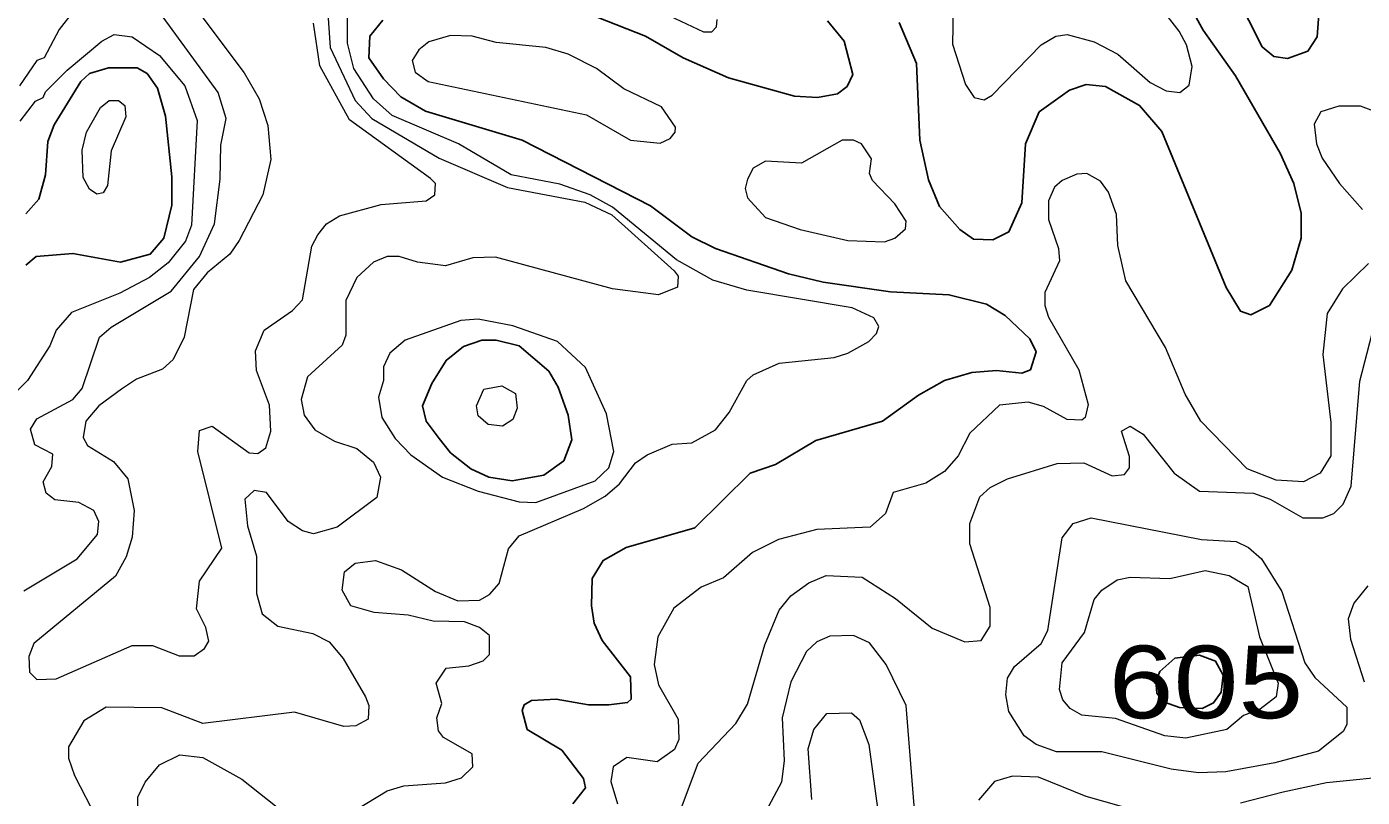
# Model space of a CAD drawing. Extents: x 577 to 602.9, y 7483.8 to 7511.6.
# Drawn here: x 591.249 to 592.72, y 7503.836 to 7504.685 of the extents above; entities that cross this region are included whole.
import ezdxf
from ezdxf.enums import TextEntityAlignment as Align

# ---------------------------------------------------------------- set-up
doc = ezdxf.new("R2010")
doc.units = 0
doc.header["$LTSCALE"] = 0.032
doc.layers.add('1', color=7, linetype='Continuous', lineweight=25)
doc.layers.add('2', color=7, linetype='Continuous', lineweight=13)
doc.layers.add('61', color=7, linetype='Continuous')

msp = doc.modelspace()

# ---------------------------------------------------------------- linework, layer by layer
at = {"layer": '1'}
for points in [[(592.6724, 7504.7088), (592.67, 7504.6738), (592.6597, 7504.6579), (592.6374, 7504.65), (592.6223, 7504.6523), (592.6096, 7504.6627), (592.565, 7504.7509)], [(592.5253, 7504.716), (592.5444, 7504.681), (592.5801, 7504.6309), (592.6294, 7504.5458), (592.6445, 7504.5124), (592.6525, 7504.4798), (592.6525, 7504.452), (592.6422, 7504.417), (592.6175, 7504.378), (592.5968, 7504.3677), (592.5857, 7504.3717), (592.5698, 7504.3979), (592.499, 7504.5696), (592.4744, 7504.5983), (592.437, 7504.619), (592.4155, 7504.6213), (592.3972, 7504.615), (592.3639, 7504.5911), (592.3487, 7504.5561), (592.3448, 7504.4909), (592.3305, 7504.4591), (592.313, 7504.4504), (592.2915, 7504.4512), (592.2764, 7504.4615), (592.2541, 7504.487), (592.2422, 7504.5164), (592.2326, 7504.5601), (592.2287, 7504.6444), (592.2096, 7504.6897)], [(591.641, 7504.6921), (591.6267, 7504.6746), (591.6259, 7504.6508), (591.6418, 7504.6277), (591.6609, 7504.6078), (591.688, 7504.5919), (591.7945, 7504.5601), (591.936, 7504.4877), (591.9814, 7504.4536), (592.0076, 7504.4408), (592.0879, 7504.413), (592.1261, 7504.4035), (592.2, 7504.3931), (592.2645, 7504.3899), (592.3058, 7504.3796), (592.3265, 7504.3669), (592.3535, 7504.3414), (592.3607, 7504.3271), (592.3543, 7504.3072), (592.3448, 7504.3033), (592.3169, 7504.3064), (592.2899, 7504.3041), (592.2597, 7504.2953), (592.2311, 7504.2794), (592.1913, 7504.2508), (592.1181, 7504.2293), (592.0736, 7504.2031), (592.0458, 7504.1935), (591.9846, 7504.1331), (591.909, 7504.1116), (591.8836, 7504.0973), (591.8716, 7504.0774), (591.8708, 7504.0472), (591.874, 7504.0281), (591.8828, 7504.0091), (591.9138, 7503.9693), (591.9146, 7503.9446), (591.9106, 7503.9407), (591.8899, 7503.9383), (591.8677, 7503.9383), (591.8319, 7503.9446), (591.8048, 7503.9431), (591.7969, 7503.9383), (591.7945, 7503.9319), (591.8001, 7503.9112), (591.8382, 7503.8882), (591.8621, 7503.8572), (591.8645, 7503.8468), (591.8502, 7503.8293)], [(592.1309, 7504.6913), (592.1492, 7504.669), (592.1587, 7504.6325), (592.1523, 7504.619), (592.142, 7504.611), (592.1197, 7504.607), (592.0943, 7504.6086), (592.0219, 7504.6285), (591.9718, 7504.6508), (591.9305, 7504.6746), (591.8772, 7504.6953)], [(591.3087, 7504.6245), (591.3182, 7504.6333), (591.3389, 7504.6396), (591.3707, 7504.6396), (591.3818, 7504.6333), (591.3929, 7504.6174), (591.4017, 7504.5863), (591.4088, 7504.5196), (591.4088, 7504.4885), (591.4001, 7504.452), (591.385, 7504.4345), (591.3524, 7504.4257), (591.2999, 7504.4353), (591.2594, 7504.4321), (591.2482, 7504.4225)], [(591.2482, 7504.479), (591.2625, 7504.4949), (591.2697, 7504.5219), (591.2721, 7504.5585), (591.2792, 7504.5768), (591.3087, 7504.6245)]]:
    msp.add_lwpolyline(points, dxfattribs=at)
for points in [[(591.7031, 7504.2314), (591.7158, 7504.2158), (591.738, 7504.1983), (591.7579, 7504.1888), (591.7834, 7504.1848), (591.8184, 7504.1911), (591.8406, 7504.207), (591.8494, 7504.2301), (591.8454, 7504.2571), (591.8343, 7504.2882), (591.8239, 7504.3057), (591.7913, 7504.3335), (591.7659, 7504.3398), (591.75, 7504.3398), (591.7301, 7504.3327), (591.711, 7504.3176), (591.6951, 7504.2921), (591.6848, 7504.2675), (591.6887, 7504.2508)], [(592.4924, 7503.9644), (592.4935, 7503.9511), (592.5008, 7503.9417), (592.5185, 7503.9354), (592.5435, 7503.9344), (592.556, 7503.9406), (592.5644, 7503.9521), (592.5664, 7503.9709), (592.5581, 7503.9865), (592.5404, 7503.9928), (592.5133, 7503.9896), (592.4966, 7503.975)]]:
    msp.add_lwpolyline(points, close=True, dxfattribs=at)
at = {"layer": '2'}
for points in [[(592.27, 7504.7446), (592.2684, 7504.6659), (592.2827, 7504.6213), (592.2923, 7504.607), (592.3034, 7504.6046), (592.3122, 7504.6094), (592.3662, 7504.6651), (592.3821, 7504.6746), (592.3949, 7504.6762), (592.4243, 7504.6683), (592.4505, 7504.6547), (592.4863, 7504.6237), (592.5038, 7504.6142), (592.5189, 7504.6126), (592.5292, 7504.6205), (592.5324, 7504.6412), (592.5261, 7504.6651), (592.5181, 7504.6802), (592.4792, 7504.7303)], [(591.579, 7504.7215), (591.583, 7504.6619), (591.6108, 7504.6038), (591.6291, 7504.584), (591.7031, 7504.5402), (591.7784, 7504.508), (591.8637, 7504.4918), (591.8933, 7504.478), (591.9619, 7504.4162), (591.9663, 7504.4102), (591.9655, 7504.3982), (591.9448, 7504.3899), (591.8939, 7504.3963), (591.7651, 7504.4313), (591.7404, 7504.4305), (591.7102, 7504.4217), (591.6792, 7504.4257), (591.6593, 7504.4321), (591.6458, 7504.4321), (591.6307, 7504.4257), (591.6124, 7504.409), (591.6005, 7504.3836), (591.6005, 7504.3454), (591.5965, 7504.3343), (591.5583, 7504.2993), (591.5512, 7504.2746), (591.5544, 7504.2571), (591.5663, 7504.2412), (591.5878, 7504.2285), (591.6124, 7504.2206), (591.6307, 7504.2055), (591.6387, 7504.1888), (591.6347, 7504.1665), (591.5909, 7504.1339), (591.5647, 7504.1267), (591.5528, 7504.1299), (591.5369, 7504.1403), (591.513, 7504.1721), (591.4995, 7504.1744), (591.4892, 7504.1649), (591.4923, 7504.1355), (591.5019, 7504.1021), (591.5019, 7504.0607), (591.5082, 7504.0385), (591.5257, 7504.025), (591.5639, 7504.017), (591.5822, 7504.0075), (591.5973, 7503.9892), (591.622, 7503.947), (591.6259, 7503.9375), (591.6251, 7503.9224), (591.6116, 7503.9152), (591.5981, 7503.9144), (591.544, 7503.9303), (591.443, 7503.9176), (591.3977, 7503.9351), (591.3365, 7503.9359), (591.3118, 7503.9208), (591.2951, 7503.8922), (591.2951, 7503.8794), (591.3015, 7503.8604), (591.3261, 7503.8126)], [(591.4343, 7504.7064), (591.4884, 7504.6341), (591.5051, 7504.6054), (591.5146, 7504.576), (591.5178, 7504.5386), (591.509, 7504.4997), (591.4828, 7504.4496), (591.4725, 7504.4345), (591.4478, 7504.4138), (591.4327, 7504.3955), (591.4224, 7504.343), (591.4104, 7504.3184), (591.3985, 7504.308), (591.3699, 7504.2969), (591.3532, 7504.2858)], [(591.7277, 7503.858), (591.7404, 7503.8699), (591.7396, 7503.8842), (591.7078, 7503.9025), (591.7023, 7503.9097), (591.7007, 7503.924), (591.7062, 7503.9399), (591.6999, 7503.9621), (591.711, 7503.9788), (591.7357, 7503.9812), (591.7516, 7503.9868), (591.7587, 7503.9939), (591.7587, 7504.0146), (591.7476, 7504.0234), (591.7309, 7504.0297), (591.6967, 7504.0305), (591.6689, 7504.0369), (591.6315, 7504.0401), (591.606, 7504.0472), (591.5965, 7504.0647), (591.5989, 7504.0846), (591.6108, 7504.0941), (591.6331, 7504.0973), (591.6617, 7504.087), (591.6991, 7504.0631), (591.7237, 7504.0528), (591.7476, 7504.0536), (591.7587, 7504.0599), (591.7691, 7504.0719), (591.7794, 7504.11), (591.7913, 7504.1244), (591.8621, 7504.1546), (591.886, 7504.1681), (591.9019, 7504.1816), (591.9193, 7504.2047), (591.9321, 7504.2134), (591.9599, 7504.2253), (591.9814, 7504.2269), (592.0076, 7504.2412), (592.0227, 7504.2603), (592.0418, 7504.2953), (592.049, 7504.3017), (592.0776, 7504.3144), (592.138, 7504.3208), (592.1531, 7504.3255), (592.1762, 7504.3383), (592.1849, 7504.347), (592.1873, 7504.355), (592.1818, 7504.3645), (592.1579, 7504.3756), (592.0418, 7504.3947), (592.0044, 7504.4058), (591.9647, 7504.4281), (591.8939, 7504.4862), (591.8693, 7504.4997), (591.8359, 7504.5116), (591.7826, 7504.5219), (591.7245, 7504.5561), (591.6514, 7504.5871), (591.6307, 7504.6054), (591.6092, 7504.6388), (591.6021, 7504.6667), (591.6021, 7504.7112)], [(591.2991, 7504.7001), (591.2848, 7504.6818), (591.2681, 7504.6508), (591.2601, 7504.6476), (591.2411, 7504.6197)], [(591.2458, 7504.0639), (591.3047, 7504.0989), (591.3269, 7504.1259), (591.3285, 7504.1403), (591.323, 7504.1522), (591.3063, 7504.1609), (591.28, 7504.1641), (591.2705, 7504.1713), (591.2673, 7504.184), (591.2768, 7504.2007), (591.2776, 7504.2142), (591.2578, 7504.2245), (591.253, 7504.242), (591.2601, 7504.2532), (591.2999, 7504.2746), (591.3102, 7504.2866), (591.3293, 7504.343), (591.3421, 7504.3542), (591.408, 7504.3939), (591.4391, 7504.4321), (591.4558, 7504.4679), (591.4621, 7504.5172), (591.4629, 7504.5545), (591.4685, 7504.584), (591.4597, 7504.6126), (591.3993, 7504.6953)], [(591.3532, 7504.2858), (591.3285, 7504.2675), (591.3142, 7504.2508), (591.311, 7504.2325), (591.3158, 7504.2237), (591.3444, 7504.2063), (591.3603, 7504.1872), (591.3675, 7504.1522), (591.3651, 7504.1228), (591.3587, 7504.1013), (591.3468, 7504.0798), (591.257, 7504.0059), (591.2514, 7503.9916), (591.2522, 7503.9741), (591.2601, 7503.9661), (591.2816, 7503.9669), (591.3651, 7504.0035), (591.3874, 7504.0035), (591.4168, 7503.9924), (591.4335, 7503.9924), (591.4446, 7504.0003), (591.4494, 7504.0083), (591.4462, 7504.0234), (591.4359, 7504.044), (591.4391, 7504.0743), (591.4637, 7504.1108), (591.4375, 7504.2174), (591.4391, 7504.2404), (591.4534, 7504.2452), (591.4939, 7504.2158), (591.5035, 7504.215), (591.5122, 7504.2214), (591.5178, 7504.2397), (591.5162, 7504.2683), (591.5019, 7504.3064), (591.5011, 7504.3279), (591.5106, 7504.351), (591.5416, 7504.3724), (591.5528, 7504.3844), (591.5631, 7504.4432), (591.5695, 7504.4559), (591.579, 7504.4679), (591.5933, 7504.4766), (591.6394, 7504.4893), (591.6887, 7504.4933), (591.6983, 7504.4997), (591.6991, 7504.5124), (591.6935, 7504.518), (591.6045, 7504.5824), (591.5719, 7504.642), (591.5647, 7504.6889)], [(591.9567, 7504.6969), (591.9941, 7504.6794), (592.0036, 7504.6794), (592.0084, 7504.6849), (592.0092, 7504.6929)], [(591.2419, 7504.5808), (591.2586, 7504.603), (591.2673, 7504.607), (591.2697, 7504.6134), (591.2935, 7504.6372), (591.3317, 7504.669), (591.3452, 7504.6762), (591.3651, 7504.6738), (591.3953, 7504.6531), (591.4232, 7504.6197), (591.4367, 7504.5816), (591.4303, 7504.4663), (591.424, 7504.4488), (591.4049, 7504.4249), (591.3842, 7504.409), (591.3516, 7504.3915), (591.2983, 7504.3701), (591.2816, 7504.351), (591.2745, 7504.3335), (591.2498, 7504.2953), (591.218, 7504.2635)], [(592.7432, 7504.5879), (592.7177, 7504.5975), (592.6938, 7504.5975), (592.674, 7504.5911), (592.6668, 7504.5776), (592.6692, 7504.5561), (592.6756, 7504.5402), (592.6946, 7504.5124), (592.7201, 7504.4838)], [(592.7265, 7504.4241), (592.6978, 7504.3963), (592.6811, 7504.3693), (592.6764, 7504.3239), (592.6851, 7504.2492), (592.6851, 7504.2126), (592.6732, 7504.1935), (592.6549, 7504.184), (592.6247, 7504.1856), (592.5929, 7504.1983), (592.542, 7504.2508), (592.5245, 7504.2802), (592.503, 7504.3319), (592.4593, 7504.405), (592.4505, 7504.444), (592.4489, 7504.4782), (592.4402, 7504.5029), (592.4314, 7504.5148), (592.4163, 7504.5235), (592.4052, 7504.5227), (592.3893, 7504.5156), (592.3806, 7504.5084), (592.3742, 7504.4933), (592.3742, 7504.4726), (592.3853, 7504.4408), (592.3861, 7504.4273), (592.3702, 7504.3923), (592.3702, 7504.378), (592.3742, 7504.3653), (592.4076, 7504.3072), (592.4179, 7504.2691), (592.4147, 7504.2548), (592.4108, 7504.2516), (592.3949, 7504.2524), (592.3686, 7504.2667), (592.3519, 7504.2715), (592.3201, 7504.2683), (592.2875, 7504.2373), (592.2748, 7504.2126), (592.2597, 7504.1951), (592.239, 7504.1824), (592.2032, 7504.1721), (592.1945, 7504.149), (592.1778, 7504.1339), (592.1189, 7504.1315), (592.0768, 7504.1204), (592.0482, 7504.1061), (592.0164, 7504.0782), (591.9917, 7504.0679), (591.9615, 7504.0448), (591.944, 7504.013), (591.94, 7503.9828), (591.9448, 7503.9605), (591.9663, 7503.9224), (591.9671, 7503.9001), (591.9623, 7503.889), (591.9432, 7503.8755), (591.9098, 7503.8802), (591.8947, 7503.8699), (591.8923, 7503.854), (591.8995, 7503.8293)], [(591.9527, 7503.7792), (591.9885, 7503.8739), (592.0299, 7503.9176), (592.0426, 7503.9391), (592.0617, 7504.0043), (592.0776, 7504.0424), (592.0903, 7504.0584), (592.1102, 7504.0727), (592.1293, 7504.0806), (592.169, 7504.079), (592.2056, 7504.0552), (592.2462, 7504.0226), (592.2819, 7504.0075), (592.3002, 7504.0091), (592.3098, 7504.025), (592.3098, 7504.0456), (592.2875, 7504.1156), (592.2875, 7504.1379), (592.2986, 7504.1673), (592.3098, 7504.1776), (592.3289, 7504.1872), (592.3837, 7504.2039), (592.4132, 7504.2047), (592.4442, 7504.1904), (592.4577, 7504.1919), (592.4632, 7504.1991), (592.4632, 7504.2118), (592.4545, 7504.2397), (592.464, 7504.2452), (592.4784, 7504.2365), (592.5125, 7504.1935), (592.5404, 7504.1737), (592.6, 7504.1713), (592.6183, 7504.1649), (592.6541, 7504.1442), (592.6764, 7504.1442), (592.6883, 7504.149), (592.6986, 7504.1593), (592.7074, 7504.1792), (592.7169, 7504.2945), (592.736, 7504.3685)], [(592.7257, 7504.0695), (592.7105, 7504.0504), (592.7042, 7504.0329), (592.7066, 7504.0106), (592.7217, 7503.9637)], [(592.2271, 7503.8182), (592.2175, 7503.9375), (592.1953, 7503.9828), (592.177, 7504.0067), (592.1595, 7504.0146), (592.1333, 7504.0138), (592.1189, 7504.0075), (592.1078, 7503.9971), (592.0903, 7503.9637), (592.0808, 7503.924), (592.0832, 7503.8771), (592.08, 7503.8532), (592.0633, 7503.8214)], [(592.1134, 7503.8341), (592.1094, 7503.8898), (592.1158, 7503.9112), (592.1301, 7503.9287), (592.1571, 7503.9295), (592.1659, 7503.9216), (592.1762, 7503.8945), (592.1857, 7503.8246)], [(591.3715, 7503.784), (591.3715, 7503.8365), (591.3794, 7503.8532), (591.3953, 7503.8723), (591.4176, 7503.8834), (591.443, 7503.8802), (591.486, 7503.8564), (591.5424, 7503.8118)], [(591.5909, 7503.8103), (591.6458, 7503.8437), (591.6641, 7503.8492), (591.7102, 7503.8524), (591.7277, 7503.858)], [(592.4545, 7503.8262), (592.4155, 7503.8373), (592.3631, 7503.8588), (592.3344, 7503.8596), (592.3146, 7503.854), (592.2971, 7503.8333)], [(592.7606, 7503.8604), (592.6803, 7503.8524), (592.6326, 7503.8421)], [(592.6326, 7503.8421), (592.5857, 7503.8301)]]:
    msp.add_lwpolyline(points, dxfattribs=at)
for points in [[(591.8653, 7504.5879), (591.9138, 7504.5601), (591.9464, 7504.5569), (591.9575, 7504.5617), (591.9631, 7504.5689), (591.9635, 7504.5745), (591.948, 7504.5967), (591.9066, 7504.6166), (591.8764, 7504.6388), (591.8454, 7504.6547), (591.8207, 7504.6619), (591.7659, 7504.6675), (591.7396, 7504.6746), (591.7158, 7504.6754), (591.6919, 7504.6683), (591.6808, 7504.6595), (591.6736, 7504.6476), (591.6768, 7504.6349), (591.6911, 7504.6245)], [(591.3261, 7504.5005), (591.3182, 7504.506), (591.311, 7504.5188), (591.3102, 7504.549), (591.315, 7504.5689), (591.3301, 7504.5959), (591.3397, 7504.6038), (591.35, 7504.6038), (591.3572, 7504.5983), (591.358, 7504.5856), (591.3421, 7504.5482), (591.3381, 7504.51), (591.3333, 7504.5021)], [(592.0426, 7504.5172), (592.0402, 7504.5068), (592.0426, 7504.4965), (592.0625, 7504.475), (592.1006, 7504.4615), (592.1531, 7504.4496), (592.1937, 7504.448), (592.2048, 7504.452), (592.2167, 7504.4623), (592.2175, 7504.471), (592.2048, 7504.4901), (592.1802, 7504.5156), (592.177, 7504.5235), (592.1794, 7504.5394), (592.1682, 7504.5561), (592.1595, 7504.5601), (592.1468, 7504.5601), (592.1022, 7504.5347), (592.0625, 7504.537), (592.049, 7504.5291)], [(591.707, 7504.1888), (591.746, 7504.1737), (591.7913, 7504.1617), (591.8096, 7504.1609), (591.8748, 7504.1848), (591.8899, 7504.1991), (591.8955, 7504.2174), (591.8875, 7504.2587), (591.8645, 7504.3096), (591.8335, 7504.3383), (591.7842, 7504.3557), (591.746, 7504.3629), (591.7269, 7504.3613), (591.6657, 7504.3398), (591.649, 7504.3255), (591.6418, 7504.3104), (591.6418, 7504.2953), (591.6363, 7504.277), (591.6402, 7504.2548), (591.6546, 7504.2317), (591.672, 7504.2134)], [(591.7889, 7504.2651), (591.7842, 7504.2524), (591.773, 7504.2452), (591.7571, 7504.2468), (591.746, 7504.2564), (591.7444, 7504.2675), (591.7524, 7504.2858), (591.7722, 7504.2897), (591.7873, 7504.281)], [(592.5094, 7503.8675), (592.433, 7503.8866), (592.3829, 7503.8866), (592.3607, 7503.8945), (592.3472, 7503.9041), (592.3305, 7503.9311), (592.3273, 7503.9494), (592.3289, 7503.9677), (592.3368, 7503.9804), (592.3662, 7504.0059), (592.3734, 7504.0202), (592.3893, 7504.122), (592.4012, 7504.1379), (592.4211, 7504.1442), (592.5428, 7504.1204), (592.5809, 7504.118), (592.5945, 7504.1116), (592.6088, 7504.0989), (592.631, 7504.0631), (592.6565, 7503.9844), (592.6676, 7503.9685), (592.7026, 7503.9359), (592.7026, 7503.9168), (592.6986, 7503.9089), (592.6716, 7503.8874), (592.6234, 7503.8744), (592.5693, 7503.8644), (592.5392, 7503.8633)], [(592.5706, 7503.9112), (592.5253, 7503.9017), (592.5022, 7503.9041), (592.4481, 7503.9232), (592.4108, 7503.9271), (592.398, 7503.9343), (592.3901, 7503.9438), (592.3861, 7503.955), (592.3893, 7503.9844), (592.4139, 7504.0178), (592.4243, 7504.0544), (592.433, 7504.0647), (592.4497, 7504.0758), (592.464, 7504.079), (592.5078, 7504.0774), (592.5467, 7504.0862), (592.573, 7504.0806), (592.5937, 7504.0687), (592.6064, 7504.013), (592.6271, 7503.9621), (592.6247, 7503.947), (592.6072, 7503.9335), (592.5889, 7503.9264)]]:
    msp.add_lwpolyline(points, close=True, dxfattribs=at)

# ---------------------------------------------------------------- texts
at = {"layer": '61', "width": 1.2}
msp.add_text('605', height=0.08, dxfattribs=at).set_placement((592.5476, 7503.9235), align=Align.CENTER)

doc.saveas('drawing.dxf')
